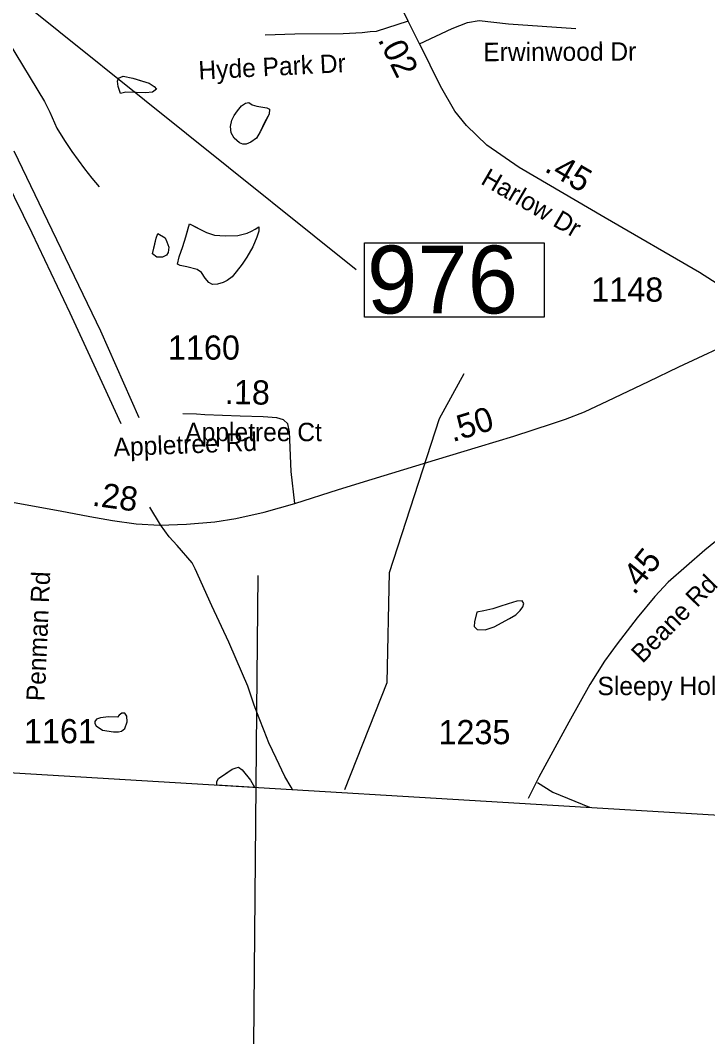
# Model space of a CAD drawing. Extents: x 1662474 to 1856135, y 779280 to 917889.
# Drawn here: x 1727351 to 1730904, y 788133 to 793385 of the extents above; entities that cross this region are included whole.
import ezdxf

# ---------------------------------------------------------------- set-up
doc = ezdxf.new("R2010")
doc.units = 0
for name, color, linetype in [('Exist Boundary Political CountyLine', 7, 'Continuous'), ('Exist Hydrographic Misc Water Feature', 7, 'Continuous'), ('Exist Hydrographic Pond Under 1500 Sq Ft', 7, 'Continuous'), ('Exist Road Non-System Type 51', 7, 'Continuous'), ('Exist Road Non-System Type 51 Label', 7, 'Continuous'), ('Exist Road Primary NC Attributed', 7, 'Continuous'), ('Exist Road Primary NC Mileage Hundredths English Label', 7, 'Continuous'), ('Exist Road Primary US Structure Standard Bridge Number Label', 7, 'Continuous'), ('Exist Road Secondary Mileage Hundredths English Label', 7, 'Continuous'), ('Exist Road Secondary Mileage Tenths English Label', 7, 'Continuous'), ('Exist Road Secondary Type 51 Attributed', 7, 'Continuous'), ('Exist Road Secondary Type 51 Label', 7, 'Continuous'), ('Exist Road Secondary Type 51 Number Label', 7, 'Continuous'), ('Map Preparation Longitude Latitude Lines', 7, 'Continuous'), ('Prop Road Primary US Projected', 7, 'Continuous')]:
    doc.layers.add(name, color=color, linetype=linetype)

msp = doc.modelspace()

# ---------------------------------------------------------------- linework, layer by layer
at = {"layer": 'Exist Boundary Political CountyLine'}
msp.add_lwpolyline([(1690037.5, 791664.5), (1701364.2, 790957.5), (1714716, 790252.3), (1740499.2, 788706.5), (1750629.1, 788065.3), (1759370.2, 787540.1), (1762189.4, 787333), (1768414.3, 786933.6), (1776472.8, 786425.7), (1794607.1, 785397.2), (1814974.6, 784258.7), (1839558.3, 782880.6)], dxfattribs=at)
at = {"layer": 'Exist Hydrographic Misc Water Feature'}
msp.add_line((1728366.1, 789433.9), (1728562, 789422.2), dxfattribs=at)
for points in [[(1726773.5, 793843.7), (1726830.9, 793783.1), (1726912.1, 793700.3), (1726979.6, 793635.6), (1727021.2, 793591.2), (1727072.5, 793530.7), (1727122.1, 793476.2), (1727167.6, 793435.8), (1727205.4, 793393.5), (1727244.7, 793337), (1727288.2, 793274.6), (1727475.4, 792964.8), (1727502.9, 792910.4), (1727540, 792828.1), (1727579.4, 792763.7), (1727616.9, 792707.3), (1727682.1, 792616.7), (1727719.6, 792568.3), (1727759.2, 792523.9)], [(1727867.9, 793007), (1727856.2, 793043.2), (1727852.5, 793071.2), (1727858.5, 793085.2), (1727882.9, 793097), (1727932.7, 793086.5), (1727964.5, 793076.1), (1728016.4, 793059.7), (1728042.4, 793043.4), (1728054.1, 793029.3), (1728034, 793013.5), (1727997.9, 793009.8), (1727949.9, 793012.3), (1727896, 793012.8), (1727881.8, 793010.9), (1727867.9, 793007)], [(1727867.9, 793007), (1727856.2, 793043.2), (1727852.5, 793071.2), (1727858.5, 793085.2), (1727882.9, 793097), (1727932.7, 793086.5), (1728016.4, 793059.7), (1728042.4, 793043.4), (1728054.1, 793029.3), (1728034, 793013.5), (1727997.9, 793009.8), (1727949.9, 793012.3), (1727896, 793012.8), (1727881.8, 793010.9), (1727867.9, 793007)], [(1728531.6, 792960.8), (1728549.5, 792948.6), (1728573.5, 792940.4), (1728625.4, 792931.9), (1728639.3, 792925.7), (1728637, 792899.8), (1728614.7, 792859.9), (1728590.1, 792808.2), (1728571.8, 792776.3), (1728541.7, 792754.6), (1728517.5, 792744.8), (1728501.5, 792745), (1728483.7, 792751.1), (1728455.8, 792775.4), (1728440, 792803.6), (1728436.5, 792835.6), (1728444.7, 792869.6), (1728457, 792893.4), (1728473.2, 792917.3), (1728493.5, 792943.1), (1728515.7, 792956.9), (1728531.6, 792960.8)], [(1728531.6, 792960.8), (1728549.5, 792948.6), (1728573.5, 792940.4), (1728625.4, 792931.9), (1728639.3, 792925.7), (1728637, 792899.8), (1728590.1, 792808.2), (1728571.8, 792776.3), (1728541.7, 792754.6), (1728517.5, 792744.8), (1728501.5, 792745), (1728483.7, 792751.1), (1728455.8, 792775.4), (1728440, 792803.6), (1728436.5, 792835.6), (1728444.7, 792869.6), (1728457, 792893.4), (1728473.2, 792917.3), (1728493.5, 792943.1), (1728515.7, 792956.9), (1728531.6, 792960.8)], [(1728225.5, 792333.5), (1728265.5, 792313.1), (1728313.3, 792288.6), (1728355.1, 792274.2), (1728409, 792271.7), (1728475.3, 792273.1), (1728523.2, 792284.6), (1728545.4, 792294.4), (1728565.5, 792306.2), (1728583.5, 792318.1), (1728583.3, 792296), (1728573.1, 792264.2), (1728552.6, 792214.4), (1728522, 792160.6), (1728497.6, 792124.9), (1728467.3, 792085.1), (1728445.1, 792059.3), (1728420.9, 792039.6), (1728398.8, 792029.7), (1728370.7, 792022), (1728344.6, 792020.2), (1728324.8, 792030.4), (1728306.9, 792052.6), (1728287.2, 792080.8), (1728265.5, 792097), (1728211.6, 792111.5), (1728177.5, 792117.8), (1728163.6, 792124), (1728172, 792161.9), (1728190.6, 792215.8), (1728206.8, 792265.6), (1728219.4, 792315.5), (1728225.5, 792333.5)], [(1728225.5, 792333.5), (1728313.3, 792288.6), (1728355.1, 792274.2), (1728409, 792271.7), (1728475.3, 792273.1), (1728523.2, 792284.6), (1728545.4, 792294.4), (1728565.5, 792306.2), (1728583.5, 792318.1), (1728583.3, 792296), (1728573.1, 792264.2), (1728552.6, 792214.4), (1728522, 792160.6), (1728497.6, 792124.9), (1728467.3, 792085.1), (1728445.1, 792059.3), (1728420.9, 792039.6), (1728398.8, 792029.7), (1728370.7, 792022), (1728344.6, 792020.2), (1728324.8, 792030.4), (1728306.9, 792052.6), (1728287.2, 792080.8), (1728265.5, 792097), (1728211.6, 792111.5), (1728177.5, 792117.8), (1728163.6, 792124), (1728172, 792161.9), (1728190.6, 792215.8), (1728206.8, 792265.6), (1728225.5, 792333.5)], [(1728061.1, 792283), (1728099, 792260.7), (1728108.6, 792240.6), (1728118.5, 792212.5), (1728114.2, 792184.5), (1728106, 792170.5), (1728085.9, 792160.7), (1728055.9, 792161.1), (1728034, 792177.3), (1728042.4, 792213.2), (1728052.9, 792259.1), (1728061.1, 792283)], [(1728061.1, 792283), (1728099, 792260.7), (1728108.6, 792240.6), (1728118.5, 792212.5), (1728114.2, 792184.5), (1728106, 792170.5), (1728085.9, 792160.7), (1728055.9, 792161.1), (1728034, 792177.3), (1728052.9, 792259.1), (1728061.1, 792283)], [(1729029.2, 789409.5), (1729246.5, 789963.6), (1729259.4, 790531.1), (1729517.5, 791326.7), (1729644.5, 791560.5)], [(1728758.1, 789410.4), (1728750.2, 789421.7), (1728718.9, 789478), (1728673.5, 789572.4), (1728636.2, 789650.8), (1728611, 789713), (1728585.6, 789779.3), (1728560.2, 789845.6), (1728527.1, 789943.9), (1728499.7, 790008.3), (1728429.1, 790170.9), (1728340.9, 790359.8), (1728254.8, 790550.7), (1728239, 790580.8), (1728161.7, 790671.6), (1728120.3, 790716), (1728074.8, 790778.4), (1728019.6, 790869)], [(1729711.1, 790326.9), (1729698.6, 790276.9), (1729696.3, 790252.9), (1729712.1, 790236.8), (1729754.2, 790234.4), (1729800.3, 790250), (1729838.6, 790271.6), (1729878.8, 790293.2), (1729912.9, 790312.9), (1729935.2, 790334.7), (1729949.4, 790354.6), (1729953.5, 790370.5), (1729945.7, 790384.6), (1729917.6, 790382.9), (1729873.5, 790369.3), (1729829.2, 790355.7), (1729793.1, 790344), (1729747, 790332.5), (1729711.1, 790326.9)], [(1729711.1, 790326.9), (1729698.6, 790276.9), (1729696.3, 790252.9), (1729712.1, 790236.8), (1729754.2, 790234.4), (1729800.3, 790250), (1729878.8, 790293.2), (1729912.9, 790312.9), (1729935.2, 790334.7), (1729949.4, 790354.6), (1729953.5, 790370.5), (1729945.7, 790384.6), (1729917.6, 790382.9), (1729873.5, 790369.3), (1729829.2, 790355.7), (1729793.1, 790344), (1729747, 790332.5), (1729711.1, 790326.9)], [(1728366.1, 789433.9), (1728366.4, 789451.3), (1728374.6, 789467.2), (1728396.7, 789481), (1728422.8, 789498.8), (1728445.1, 789514.6), (1728467.1, 789522.3), (1728479.2, 789526.2)], [(1728366.1, 789433.9), (1728366.4, 789451.3), (1728374.6, 789467.2), (1728445.1, 789514.6), (1728467.1, 789522.3), (1728479.2, 789526.2)], [(1728479.2, 789526.2), (1728497, 789512.1), (1728540.5, 789457.6), (1728562, 789422.2)], [(1728479.2, 789526.2), (1728497, 789512.1), (1728540.5, 789457.6), (1728562, 789422.2)]]:
    msp.add_lwpolyline(points, dxfattribs=at)
at = {"layer": 'Exist Hydrographic Pond Under 1500 Sq Ft'}
msp.add_lwpolyline([(1727853.6, 789784.1), (1727806.9, 789786.3), (1727764.5, 789780.8), (1727744.9, 789773.2), (1727735.2, 789761.3), (1727735.2, 789751.5), (1727742.8, 789738.5), (1727775.4, 789716.8), (1727831.9, 789708.1), (1727857.9, 789708.1), (1727873.1, 789711.3), (1727890.5, 789725.5), (1727902.5, 789760.2), (1727901.4, 789788.4), (1727890.5, 789803.6), (1727875.3, 789803.6), (1727862, 789794.6), (1727853.6, 789784.1)], dxfattribs=at)
at = {"layer": 'Exist Road Non-System Type 51'}
msp.add_lwpolyline([(1730024.4, 789446.4), (1730103.9, 789395.9), (1730293.9, 789318.4)], dxfattribs=at)
at = {"layer": 'Exist Road Primary NC Attributed'}
for points in [[(1728769.1, 790887.7), (1728995.8, 790959.4), (1729169.5, 791013), (1729497.1, 791112.8), (1729718.6, 791179.9), (1729901.6, 791236), (1730102.3, 791301.6), (1730169.9, 791324.4), (1730266.6, 791361.4), (1730387.3, 791418.6), (1730598.4, 791517.9), (1730755.4, 791594.8), (1731079.9, 791746.1), (1731254.6, 791829.3)], [(1727319.4, 790893.4), (1727556.5, 790849.7), (1727710.5, 790820.6), (1727828, 790799.3), (1727949.6, 790782.6), (1728072.4, 790776.4), (1728209.6, 790781.6), (1728356.3, 790793), (1728464.4, 790810.7), (1728611, 790842.9), (1728769.1, 790887.7)]]:
    msp.add_lwpolyline(points, dxfattribs=at)
at = {"layer": 'Exist Road Primary US Structure Standard Bridge Number Label'}
msp.add_line((1726505.7, 794167.7), (1729087, 792096.7), dxfattribs=at)
msp.add_lwpolyline([(1729130, 792234.5), (1730059, 792234.5), (1730059, 791850.4), (1729130, 791850.4)], close=True, dxfattribs=at)
at = {"layer": 'Exist Road Secondary Type 51 Attributed'}
for points in [[(1729356.3, 793380.2), (1729295.7, 793505.7), (1729250.4, 793606.1), (1729190.1, 793733.2)], [(1729356.3, 793380.2), (1729190.1, 793327.3), (1729159.9, 793324.8), (1729117.2, 793319.8), (1729019.2, 793314.7), (1728769.3, 793313), (1728617.2, 793308.5)], [(1729415.2, 793263.4), (1729356.3, 793380.2)], [(1729415.2, 793263.4), (1729583.4, 793342), (1729663.3, 793373.3), (1729722.4, 793383.7), (1729875.2, 793366.3), (1730222.5, 793342)], [(1731254.6, 791829.3), (1730861.5, 792081.3), (1730373.8, 792364.9), (1729929.7, 792623.8), (1729763.2, 792739.4), (1729656.8, 792841.1), (1729596.6, 792915.1), (1729522.6, 793044.5), (1729416.1, 793261.4), (1729415.2, 793263.4)], [(1728769.1, 790887.7), (1728750.4, 791052.5), (1728742.1, 791258.4), (1728733.8, 791299), (1728710.9, 791319.8), (1728676.6, 791331.2), (1728605.8, 791336.4), (1728487.3, 791338.5), (1728305.3, 791345.8), (1728261.6, 791349.4), (1728190.9, 791350.4)], [(1731499.8, 791154.2), (1731474.7, 791150.7), (1731434.8, 791125.7), (1731299.9, 791010.9), (1731110, 790826.2), (1730890.2, 790646.4), (1730700.4, 790481.7), (1730630.5, 790406.8), (1730540.5, 790297), (1730435.6, 790162.2), (1730370.7, 790072.3), (1730295.7, 789952.5), (1730185.8, 789757.8), (1730031, 789473.3), (1729976.1, 789363.6)]]:
    msp.add_lwpolyline(points, dxfattribs=at)
at = {"layer": 'Map Preparation Longitude Latitude Lines'}
msp.add_lwpolyline([(1728531.6, 785209.1), (1728574.2, 789816.8), (1728580.6, 790515.4)], dxfattribs=at)
at = {"layer": 'Prop Road Primary US Projected'}
for points in [[(1727069.6, 792938.8), (1727226.8, 792655.1), (1727410.9, 792287), (1727606.4, 791872.9), (1727782.8, 791493.3), (1727870.9, 791301.6)], [(1727317.6, 792710.2), (1727469.6, 792394.9), (1727765.9, 791779.4), (1727963, 791332.3)]]:
    msp.add_lwpolyline(points, dxfattribs=at)

# ---------------------------------------------------------------- texts
at = {"layer": 'Exist Road Non-System Type 51 Label'}
msp.add_text('Appletree Ct', height=95, dxfattribs=at).set_placement((1728203.6, 791209.9))
at = {"layer": 'Exist Road Primary NC Mileage Hundredths English Label'}
for s, rotation, p in [('.50', 17.057, (1729585.7, 791204.5)), ('.28', 352.213, (1727718.4, 790877.3))]:
    msp.add_text(s, height=125, rotation=rotation, dxfattribs=at).set_placement(p)
at = {"layer": 'Exist Road Primary US Structure Standard Bridge Number Label'}
msp.add_text('976', height=350, dxfattribs=at).set_placement((1729142.6, 791870.2))
at = {"layer": 'Exist Road Secondary Mileage Hundredths English Label'}
for s, rotation, p in [('.02', 296.7912, (1729196.6, 793285.1)), ('.18', 358.9949, (1728407.5, 791402.4))]:
    msp.add_text(s, height=125, rotation=rotation, dxfattribs=at).set_placement(p)
at = {"layer": 'Exist Road Secondary Mileage Tenths English Label'}
for rotation, p in [(329.7607, (1730055.1, 792607.7)), (50.6917, (1730524.1, 790411.4))]:
    msp.add_text('.45', height=125, rotation=rotation, dxfattribs=at).set_placement(p)
at = {"layer": 'Exist Road Secondary Type 51 Label'}
for s, rotation, p in [('Erwinwood Dr', 0.2607, (1729744.6, 793173.4)), ('Hyde Park Dr', 2.9616, (1728274, 793078.3)), ('Harlow Dr', 329.8191, (1729725.5, 792542.5)), ('Appletree Rd', 2.2628, (1727834.6, 791131.4)), ('Penman Rd', 87.5162, (1727476.5, 789864.7)), ('Beane Rd', 45.6547, (1730566.9, 790058.4)), ('Sleepy Hollow Dr', 0.1236, (1730334.7, 789897.4))]:
    msp.add_text(s, height=95, rotation=rotation, dxfattribs=at).set_placement(p)
at = {"layer": 'Exist Road Secondary Type 51 Number Label'}
for s, p in [('1148', (1730302.6, 791930.9)), ('1160', (1728114, 791631.2)), ('1161', (1727369.6, 789649)), ('1235', (1729512.6, 789644))]:
    msp.add_text(s, height=125, dxfattribs=at).set_placement(p)

doc.saveas('drawing.dxf')
